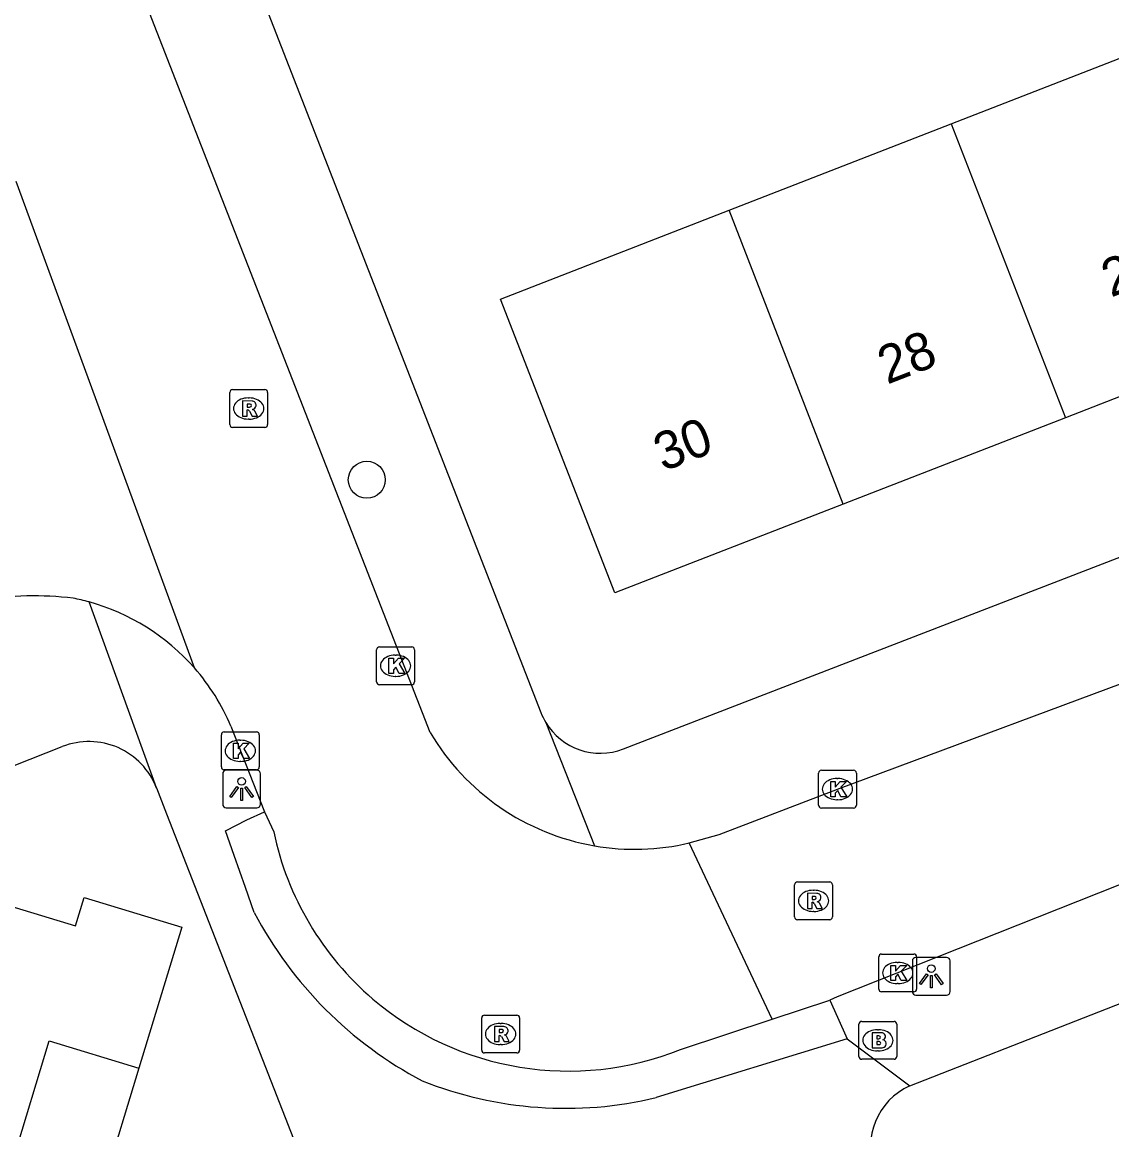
# Model space of a CAD drawing. Extents: x 159689 to 160786, y 387323 to 388339.
# Drawn here: x 160097.32 to 160126.14, y 387491.64 to 387520.93 of the extents above; entities that cross this region are included whole.
import ezdxf

# ---------------------------------------------------------------- set-up
doc = ezdxf.new("R2010")
doc.units = 0
for name, color, linetype in [('IMGEO_Boom', 7, 'Continuous'), ('IMGEO_Brandkraan', 7, 'Continuous'), ('IMGEO_Kolk', 7, 'Continuous'), ('IMGEO_Lichtpunt', 7, 'Continuous'), ('IMGEO_Pand', 7, 'Continuous'), ('IMGEO_Pand_nummerreeks', 7, 'Continuous'), ('IMGEO_Rijbaan_lokaal_open', 7, 'Continuous'), ('IMGEO_Rioolput', 7, 'Continuous'), ('IMGEO_Voetpad_open', 7, 'Continuous')]:
    doc.layers.add(name, color=color, linetype=linetype)

msp = doc.modelspace()

# ---------------------------------------------------------------- linework, layer by layer
at = {"layer": 'IMGEO_Boom'}
msp.add_circle((160106.436, 387508.829), 0.489, dxfattribs=at)
at = {"layer": 'IMGEO_Brandkraan'}
for p, q in [((160119.524, 387494.507), (160120.376, 387494.507)), ((160119.449, 387493.581), (160119.449, 387494.433)), ((160119.937, 387494.287), (160119.962, 387494.287)), ((160120.45, 387494.433), (160120.45, 387493.581)), ((160119.96, 387493.727), (160119.935, 387493.727)), ((160120.376, 387493.507), (160119.524, 387493.507))]:
    msp.add_line(p, q, dxfattribs=at)
for points in [[(160119.524, 387494.507), (160120.376, 387494.507)], [(160119.449, 387493.581), (160119.449, 387494.433)], [(160119.797, 387494.207), (160119.797, 387493.807), (160120.01, 387493.807)], [(160120.028, 387494.207), (160119.797, 387494.207)], [(160120.45, 387494.433), (160120.45, 387493.581)], [(160119.976, 387494.126), (160119.922, 387494.126), (160119.922, 387494.05)], [(160119.922, 387494.05), (160119.975, 387494.05)], [(160119.984, 387493.974), (160119.922, 387493.974), (160119.922, 387493.893)], [(160119.922, 387493.893), (160119.984, 387493.893)], [(160120.376, 387493.507), (160119.524, 387493.507)]]:
    msp.add_lwpolyline(points, dxfattribs=at)
for centre, radius, start, end in [((160119.526, 387494.431), 0.0765, 91.552, 178.448), ((160119.526, 387494.431), 0.0765, 91.552, 178.448), ((160120.374, 387494.431), 0.0765, 1.552, 88.448), ((160120.374, 387494.431), 0.0765, 1.552, 88.448), ((160120.032, 387494.062), 0.145, 59.4692, 91.5367), ((160120.057, 387494.109), 0.0922, 285.5137, 58.1501), ((160119.977, 387494.088), 0.0379, 267.8285, 90.9355), ((160119.985, 387493.933), 0.0404, 269.8759, 90.5077), ((160120.062, 387493.917), 0.105, 301.3115, 78.989), ((160119.526, 387493.583), 0.0765, 181.552, 268.448), ((160119.526, 387493.583), 0.0765, 181.552, 268.448), ((160120.016, 387494.058), 0.251, 268.6676, 293.5347), ((160120.374, 387493.583), 0.0765, 271.552, 358.448), ((160120.374, 387493.583), 0.0765, 271.552, 358.448)]:
    msp.add_arc(centre, radius, start, end, dxfattribs=at)
for centre, major_axis, ratio, start_param, end_param in [((160119.936, 387494.007), (-0.387, 0.002), 0.722429, 4.712389, 7.853982), ((160119.961, 387494.007), (-0.39, 0.002), 0.717154, 1.570796, 4.712389)]:
    msp.add_ellipse(centre, major_axis=major_axis, ratio=ratio, start_param=start_param, end_param=end_param, dxfattribs=at)
at = {"layer": 'IMGEO_Kolk'}
for p, q in [((160106.696, 387503.484), (160106.696, 387504.336)), ((160106.771, 387504.41), (160107.623, 387504.41)), ((160107.184, 387504.19), (160107.209, 387504.19)), ((160107.697, 387504.336), (160107.697, 387503.484)), ((160107.207, 387503.63), (160107.182, 387503.63)), ((160107.623, 387503.41), (160106.771, 387503.41)), ((160102.591, 387501.236), (160102.591, 387502.088)), ((160102.666, 387502.162), (160103.518, 387502.162)), ((160103.592, 387502.088), (160103.592, 387501.236)), ((160103.079, 387501.942), (160103.104, 387501.942)), ((160103.102, 387501.382), (160103.077, 387501.382)), ((160103.518, 387501.162), (160102.666, 387501.162)), ((160118.38, 387500.223), (160118.38, 387501.075)), ((160118.455, 387501.149), (160119.307, 387501.149)), ((160118.868, 387500.929), (160118.893, 387500.929)), ((160119.381, 387501.075), (160119.381, 387500.223)), ((160118.891, 387500.369), (160118.866, 387500.369)), ((160119.307, 387500.149), (160118.455, 387500.149)), ((160120.048, 387496.289), (160120.9, 387496.289)), ((160119.973, 387495.363), (160119.973, 387496.215)), ((160120.461, 387496.069), (160120.486, 387496.069)), ((160120.974, 387496.215), (160120.974, 387495.363)), ((160120.484, 387495.509), (160120.459, 387495.509)), ((160120.9, 387495.289), (160120.048, 387495.289))]:
    msp.add_line(p, q, dxfattribs=at)
for points in [[(160106.696, 387503.484), (160106.696, 387504.336)], [(160106.771, 387504.41), (160107.623, 387504.41)], [(160107.697, 387504.336), (160107.697, 387503.484)], [(160107.017, 387504.11), (160107.14, 387504.11), (160107.14, 387503.959), (160107.27, 387504.11), (160107.434, 387504.11), (160107.288, 387503.959), (160107.441, 387503.71), (160107.289, 387503.71), (160107.204, 387503.874), (160107.14, 387503.807), (160107.14, 387503.71), (160107.017, 387503.71), (160107.017, 387504.11)], [(160107.623, 387503.41), (160106.771, 387503.41)], [(160102.591, 387501.236), (160102.591, 387502.088)], [(160102.666, 387502.162), (160103.518, 387502.162)], [(160103.592, 387502.088), (160103.592, 387501.236)], [(160102.912, 387501.862), (160103.035, 387501.862), (160103.035, 387501.711), (160103.165, 387501.862), (160103.329, 387501.862), (160103.183, 387501.711), (160103.336, 387501.462), (160103.184, 387501.462), (160103.099, 387501.626), (160103.035, 387501.559), (160103.035, 387501.462), (160102.912, 387501.462), (160102.912, 387501.862)], [(160103.518, 387501.162), (160102.666, 387501.162)], [(160118.38, 387500.223), (160118.38, 387501.075)], [(160118.455, 387501.149), (160119.307, 387501.149)], [(160119.381, 387501.075), (160119.381, 387500.223)], [(160118.701, 387500.849), (160118.824, 387500.849), (160118.824, 387500.698), (160118.954, 387500.849), (160119.118, 387500.849), (160118.972, 387500.698), (160119.125, 387500.449), (160118.973, 387500.449), (160118.888, 387500.613), (160118.824, 387500.546), (160118.824, 387500.449), (160118.701, 387500.449), (160118.701, 387500.849)], [(160119.307, 387500.149), (160118.455, 387500.149)], [(160120.048, 387496.289), (160120.9, 387496.289)], [(160119.973, 387495.363), (160119.973, 387496.215)], [(160120.294, 387495.989), (160120.417, 387495.989), (160120.417, 387495.838), (160120.547, 387495.989), (160120.711, 387495.989), (160120.565, 387495.838), (160120.718, 387495.589), (160120.566, 387495.589), (160120.481, 387495.753), (160120.417, 387495.686), (160120.417, 387495.589), (160120.294, 387495.589), (160120.294, 387495.989)], [(160120.974, 387496.215), (160120.974, 387495.363)], [(160120.9, 387495.289), (160120.048, 387495.289)]]:
    msp.add_lwpolyline(points, dxfattribs=at)
for centre, start, end in [((160106.773, 387504.334), 91.552, 178.448), ((160106.773, 387504.334), 91.552, 178.448), ((160107.621, 387504.334), 1.552, 88.448), ((160107.621, 387504.334), 1.552, 88.448), ((160106.773, 387503.486), 181.552, 268.448), ((160106.773, 387503.486), 181.552, 268.448), ((160107.621, 387503.486), 271.552, 358.448), ((160107.621, 387503.486), 271.552, 358.448), ((160102.668, 387502.086), 91.552, 178.448), ((160102.668, 387502.086), 91.552, 178.448), ((160103.516, 387502.086), 1.552, 88.448), ((160103.516, 387502.086), 1.552, 88.448), ((160102.668, 387501.238), 181.552, 268.448), ((160102.668, 387501.238), 181.552, 268.448), ((160103.516, 387501.238), 271.552, 358.448), ((160103.516, 387501.238), 271.552, 358.448), ((160118.457, 387501.073), 91.552, 178.448), ((160118.457, 387501.073), 91.552, 178.448), ((160119.305, 387501.073), 1.552, 88.448), ((160119.305, 387501.073), 1.552, 88.448), ((160118.457, 387500.225), 181.552, 268.448), ((160118.457, 387500.225), 181.552, 268.448), ((160119.305, 387500.225), 271.552, 358.448), ((160119.305, 387500.225), 271.552, 358.448), ((160120.05, 387496.213), 91.552, 178.448), ((160120.05, 387496.213), 91.552, 178.448), ((160120.898, 387496.213), 1.552, 88.448), ((160120.898, 387496.213), 1.552, 88.448), ((160120.05, 387495.365), 181.552, 268.448), ((160120.05, 387495.365), 181.552, 268.448), ((160120.898, 387495.365), 271.552, 358.448), ((160120.898, 387495.365), 271.552, 358.448)]:
    msp.add_arc(centre, 0.0765, start, end, dxfattribs=at)
for centre, major_axis, ratio, start_param, end_param in [((160107.183, 387503.91), (-0.387, 0.002), 0.722429, 4.712389, 7.853982), ((160107.208, 387503.91), (-0.39, 0.002), 0.717154, 1.570796, 4.712389), ((160103.078, 387501.662), (-0.387, 0.002), 0.722429, 4.712389, 7.853982), ((160103.103, 387501.662), (-0.39, 0.002), 0.717154, 1.570796, 4.712389), ((160118.867, 387500.649), (-0.387, 0.002), 0.722429, 4.712389, 7.853982), ((160118.892, 387500.649), (-0.39, 0.002), 0.717154, 1.570796, 4.712389), ((160120.46, 387495.789), (-0.387, 0.002), 0.722429, 4.712389, 7.853982), ((160120.485, 387495.789), (-0.39, 0.002), 0.717154, 1.570796, 4.712389)]:
    msp.add_ellipse(centre, major_axis=major_axis, ratio=ratio, start_param=start_param, end_param=end_param, dxfattribs=at)
at = {"layer": 'IMGEO_Lichtpunt'}
for p, q in [((160102.626, 387501.056), (160102.626, 387500.249)), ((160102.626, 387501.056), (160102.626, 387500.249)), ((160103.528, 387501.151), (160102.72, 387501.151)), ((160103.528, 387501.151), (160102.72, 387501.151)), ((160103.622, 387500.249), (160103.622, 387501.056)), ((160103.622, 387500.249), (160103.622, 387501.056)), ((160102.72, 387500.155), (160103.528, 387500.155)), ((160102.72, 387500.155), (160103.528, 387500.155)), ((160120.862, 387496.105), (160120.862, 387495.298)), ((160120.862, 387496.105), (160120.862, 387495.298)), ((160121.764, 387496.2), (160120.956, 387496.2)), ((160121.764, 387496.2), (160120.956, 387496.2)), ((160121.858, 387495.298), (160121.858, 387496.105)), ((160121.858, 387495.298), (160121.858, 387496.105)), ((160120.956, 387495.204), (160121.764, 387495.204)), ((160120.956, 387495.204), (160121.764, 387495.204))]:
    msp.add_line(p, q, dxfattribs=at)
for points in [[(160103, 387500.72), (160103.039, 387500.692), (160102.851, 387500.43), (160102.813, 387500.457), (160103, 387500.72)], [(160103.102, 387500.672), (160103.149, 387500.672), (160103.149, 387500.35), (160103.102, 387500.35), (160103.102, 387500.672)], [(160103.212, 387500.692), (160103.25, 387500.719), (160103.437, 387500.457), (160103.398, 387500.429), (160103.212, 387500.692)], [(160121.236, 387495.769), (160121.275, 387495.741), (160121.087, 387495.479), (160121.049, 387495.506), (160121.236, 387495.769)], [(160121.338, 387495.721), (160121.385, 387495.721), (160121.385, 387495.399), (160121.338, 387495.399), (160121.338, 387495.721)], [(160121.448, 387495.741), (160121.486, 387495.768), (160121.673, 387495.506), (160121.634, 387495.478), (160121.448, 387495.741)]]:
    msp.add_lwpolyline(points, dxfattribs=at)
for centre in [(160103.125, 387500.854), (160121.361, 387495.903)]:
    msp.add_circle(centre, 0.0994, dxfattribs=at)
for centre, start, end in [((160102.72, 387501.056), 90, 180), ((160102.72, 387501.056), 90, 180), ((160103.528, 387501.056), 0, 90), ((160103.528, 387501.056), 0, 90), ((160102.72, 387500.249), 180, 270), ((160102.72, 387500.249), 180, 270), ((160103.528, 387500.249), 270, 0), ((160103.528, 387500.249), 270, 360), ((160120.956, 387496.105), 90, 180), ((160120.956, 387496.105), 90, 180), ((160121.764, 387496.105), 0, 90), ((160121.764, 387496.105), 0, 90), ((160120.956, 387495.298), 180, 270), ((160120.956, 387495.298), 180, 270), ((160121.764, 387495.298), 270, 0), ((160121.764, 387495.298), 270, 360)]:
    msp.add_arc(centre, 0.0946, start, end, dxfattribs=at)
at = {"layer": 'IMGEO_Pand'}
for points in [[(160121.887, 387518.239), (160127.758, 387520.522)], [(160116.015, 387515.956), (160121.887, 387518.239)], [(160121.887, 387518.239), (160124.906, 387510.47)], [(160119.035, 387508.187), (160112.992, 387505.838), (160109.972, 387513.607), (160116.015, 387515.956)], [(160119.035, 387508.187), (160116.015, 387515.956)], [(160130.778, 387512.753), (160124.906, 387510.47)], [(160124.906, 387510.47), (160119.035, 387508.187)], [(160093.273, 387488.621), (160093.376, 387488.96), (160088.619, 387490.402), (160090.552, 387496.779), (160093.382, 387495.921), (160094.141, 387498.424), (160098.735, 387497.032), (160098.963, 387497.785), (160101.541, 387497.003), (160100.41, 387493.27)], [(160093.273, 387488.621), (160096.144, 387487.752), (160098.033, 387493.99), (160100.41, 387493.27)], [(160100.41, 387493.27), (160099.485, 387490.218), (160102.032, 387489.446), (160101.105, 387486.379)]]:
    msp.add_lwpolyline(points, dxfattribs=at)
at = {"layer": 'IMGEO_Rijbaan_lokaal_open'}
for points in [[(160108.108, 387502.148), (160086.248, 387558.199), (160073.949, 387589.946)], [(160101.879, 387503.852), (160097.168, 387516.715)], [(160114.963, 387499.225), (160115.753, 387499.45), (160118.881, 387500.649), (160128.018, 387504.049), (160143.253, 387510.123), (160159.817, 387516.538)], [(160142.628, 387504.592), (160131.07, 387500), (160118.877, 387495.156), (160118.682, 387495.073)], [(160102.843, 387502.312), (160103.735, 387500.046)], [(160103.735, 387500.046), (160103.974, 387499.523)], [(160117.155, 387494.568), (160114.963, 387499.225)], [(160117.155, 387494.568), (160118.682, 387495.073)], [(160114.734, 387493.767), (160117.155, 387494.568)]]:
    msp.add_lwpolyline(points, dxfattribs=at)
for centre, radius, start, end in [((160097.645, 387497.535), 8.224, 82.8259, 99.9776), ((160097.567, 387500.026), 5.776, 74.7009, 78.9706), ((160097.581, 387500.085), 5.715, 41.2353, 74.6801), ((160097.617, 387500.112), 5.67, 22.8259, 41.2651), ((160113.529, 387505.357), 6.299, 210.6241, 260.1778), ((160111.767, 387501.155), 7.962, 191.8269, 229.5277), ((160113.524, 387505.345), 6.287, 260.1968, 283.2276), ((160111.767, 387501.157), 7.963, 229.5389, 291.877)]:
    msp.add_arc(centre, radius, start, end, dxfattribs=at)
at = {"layer": 'IMGEO_Rioolput'}
for p, q in [((160102.887, 387511.212), (160103.739, 387511.212)), ((160102.812, 387510.286), (160102.812, 387511.138)), ((160103.3, 387510.992), (160103.325, 387510.992)), ((160103.813, 387511.138), (160103.813, 387510.286)), ((160103.323, 387510.432), (160103.298, 387510.432)), ((160103.739, 387510.212), (160102.887, 387510.212)), ((160117.748, 387497.269), (160117.748, 387498.121)), ((160117.823, 387498.195), (160118.675, 387498.195)), ((160118.236, 387497.975), (160118.261, 387497.975)), ((160118.749, 387498.121), (160118.749, 387497.269)), ((160118.259, 387497.415), (160118.234, 387497.415)), ((160118.675, 387497.195), (160117.823, 387497.195)), ((160109.474, 387493.747), (160109.474, 387494.599)), ((160109.549, 387494.673), (160110.401, 387494.673)), ((160110.475, 387494.599), (160110.475, 387493.747)), ((160109.962, 387494.453), (160109.987, 387494.453)), ((160109.985, 387493.893), (160109.96, 387493.893)), ((160110.401, 387493.673), (160109.549, 387493.673))]:
    msp.add_line(p, q, dxfattribs=at)
for points in [[(160102.887, 387511.212), (160103.739, 387511.212)], [(160102.812, 387510.286), (160102.812, 387511.138)], [(160103.401, 387510.91), (160103.149, 387510.912), (160103.149, 387510.512)], [(160103.813, 387511.138), (160103.813, 387510.286)], [(160103.149, 387510.512), (160103.273, 387510.512), (160103.273, 387510.674), (160103.284, 387510.674)], [(160103.327, 387510.831), (160103.273, 387510.831), (160103.273, 387510.75)], [(160103.273, 387510.75), (160103.325, 387510.75)], [(160103.331, 387510.645), (160103.402, 387510.512), (160103.542, 387510.512), (160103.477, 387510.638)], [(160103.739, 387510.212), (160102.887, 387510.212)], [(160117.748, 387497.269), (160117.748, 387498.121)], [(160117.823, 387498.195), (160118.675, 387498.195)], [(160118.749, 387498.121), (160118.749, 387497.269)], [(160118.337, 387497.893), (160118.085, 387497.895), (160118.085, 387497.495)], [(160118.263, 387497.814), (160118.209, 387497.814), (160118.209, 387497.733)], [(160118.209, 387497.733), (160118.261, 387497.733)], [(160118.085, 387497.495), (160118.209, 387497.495), (160118.209, 387497.657), (160118.22, 387497.657)], [(160118.267, 387497.628), (160118.338, 387497.495), (160118.478, 387497.495), (160118.413, 387497.621)], [(160118.675, 387497.195), (160117.823, 387497.195)], [(160109.474, 387493.747), (160109.474, 387494.599)], [(160109.549, 387494.673), (160110.401, 387494.673)], [(160110.475, 387494.599), (160110.475, 387493.747)], [(160110.063, 387494.371), (160109.811, 387494.373), (160109.811, 387493.973)], [(160109.989, 387494.292), (160109.935, 387494.292), (160109.935, 387494.211)], [(160109.935, 387494.211), (160109.987, 387494.211)], [(160109.811, 387493.973), (160109.935, 387493.973), (160109.935, 387494.135), (160109.946, 387494.135)], [(160109.993, 387494.106), (160110.064, 387493.973), (160110.204, 387493.973), (160110.139, 387494.099)], [(160110.401, 387493.673), (160109.549, 387493.673)]]:
    msp.add_lwpolyline(points, dxfattribs=at)
for centre, radius, start, end in [((160102.889, 387511.136), 0.0765, 91.552, 178.448), ((160102.889, 387511.136), 0.0765, 91.552, 178.448), ((160103.737, 387511.136), 0.0765, 1.552, 88.448), ((160103.737, 387511.136), 0.0765, 1.552, 88.448), ((160103.4, 387510.8), 0.109, 350.3612, 89.416), ((160103.283, 387510.621), 0.0533, 26.0293, 88.6989), ((160103.309, 387510.939), 0.19, 274.7715, 282.9687), ((160103.333, 387510.735), 0.0964, 77.0061, 93.1865), ((160103.347, 387510.792), 0.0378, 276.6634, 79.6772), ((160103.398, 387510.8), 0.112, 277.5842, 350.9817), ((160103.382, 387510.585), 0.108, 29.5134, 73.7905), ((160102.889, 387510.288), 0.0765, 181.552, 268.448), ((160102.889, 387510.288), 0.0765, 181.552, 268.448), ((160103.737, 387510.288), 0.0765, 271.552, 358.448), ((160103.737, 387510.288), 0.0765, 271.552, 358.448), ((160117.825, 387498.119), 0.0765, 91.552, 178.448), ((160117.825, 387498.119), 0.0765, 91.552, 178.448), ((160118.673, 387498.119), 0.0765, 1.552, 88.448), ((160118.673, 387498.119), 0.0765, 1.552, 88.448), ((160118.245, 387497.922), 0.19, 274.7715, 282.9687), ((160118.269, 387497.718), 0.0964, 77.0061, 93.1865), ((160118.283, 387497.775), 0.0378, 276.6634, 79.6772), ((160118.336, 387497.783), 0.109, 350.3612, 89.416), ((160118.334, 387497.783), 0.112, 277.5842, 350.9817), ((160118.219, 387497.604), 0.0533, 26.0293, 88.6989), ((160118.318, 387497.568), 0.108, 29.5134, 73.7905), ((160117.825, 387497.271), 0.0765, 181.552, 268.448), ((160117.825, 387497.271), 0.0765, 181.552, 268.448), ((160118.673, 387497.271), 0.0765, 271.552, 358.448), ((160118.673, 387497.271), 0.0765, 271.552, 358.448), ((160109.551, 387494.597), 0.0765, 91.552, 178.448), ((160109.551, 387494.597), 0.0765, 91.552, 178.448), ((160110.399, 387494.597), 0.0765, 1.552, 88.448), ((160110.399, 387494.597), 0.0765, 1.552, 88.448), ((160109.971, 387494.4), 0.19, 274.7715, 282.9687), ((160109.995, 387494.196), 0.0964, 77.0061, 93.1865), ((160110.009, 387494.253), 0.0378, 276.6634, 79.6772), ((160110.062, 387494.261), 0.109, 350.3612, 89.416), ((160110.06, 387494.261), 0.112, 277.5842, 350.9817), ((160109.945, 387494.082), 0.0533, 26.0293, 88.6989), ((160110.044, 387494.046), 0.108, 29.5134, 73.7905), ((160109.551, 387493.749), 0.0765, 181.552, 268.448), ((160109.551, 387493.749), 0.0765, 181.552, 268.448), ((160110.399, 387493.749), 0.0765, 271.552, 358.448), ((160110.399, 387493.749), 0.0765, 271.552, 358.448)]:
    msp.add_arc(centre, radius, start, end, dxfattribs=at)
for centre, major_axis, ratio, start_param, end_param in [((160103.299, 387510.712), (-0.387, 0.002), 0.722429, 4.712389, 7.853982), ((160103.324, 387510.712), (-0.39, 0.002), 0.717154, 1.570796, 4.712389), ((160118.235, 387497.695), (-0.387, 0.002), 0.722429, 4.712389, 7.853982), ((160118.26, 387497.695), (-0.39, 0.002), 0.717154, 1.570796, 4.712389), ((160109.961, 387494.173), (-0.387, 0.002), 0.722429, 4.712389, 7.853982), ((160109.986, 387494.173), (-0.39, 0.002), 0.717154, 1.570796, 4.712389)]:
    msp.add_ellipse(centre, major_axis=major_axis, ratio=ratio, start_param=start_param, end_param=end_param, dxfattribs=at)
at = {"layer": 'IMGEO_Voetpad_open'}
for points in [[(160103.223, 387522.735), (160111.039, 387502.671)], [(160113.221, 387501.712), (160160.319, 387519.908)], [(160100.877, 387500.679), (160099.091, 387505.597)], [(160111.166, 387502.413), (160112.454, 387499.15)], [(160077.508, 387493.535), (160093.888, 387500), (160097.114, 387501.273), (160098.383, 387501.774)], [(160120.792, 387492.803), (160139.164, 387500), (160141.985, 387501.105)], [(160100.877, 387500.679), (160101.142, 387500), (160106.734, 387485.676)], [(160103.461, 387497.386), (160103.229, 387498.048), (160102.927, 387498.897), (160102.696, 387499.547), (160103.263, 387499.837), (160103.735, 387500.046)], [(160118.682, 387495.073), (160118.883, 387494.62), (160119.137, 387494.046)], [(160119.137, 387494.046), (160114.088, 387492.493)], [(160119.137, 387494.046), (160120.792, 387492.803)]]:
    msp.add_lwpolyline(points, dxfattribs=at)
for centre, radius, start, end in [((160112.581, 387503.27), 1.654, 201.2231, 211.1942), ((160112.61, 387503.285), 1.687, 211.1067, 291.2223), ((160099.087, 387499.989), 1.918, 21.0653, 111.5266), ((160112.89, 387502.352), 10.657, 207.7738, 242.0844), ((160111.693, 387502.486), 10.276, 248.3475, 283.4799), ((160121.514, 387491.2), 1.758, 114.2639, 201.3336)]:
    msp.add_arc(centre, radius, start, end, dxfattribs=at)

# ---------------------------------------------------------------- texts
at = {"layer": 'IMGEO_Pand_nummerreeks'}
for s, p in [('26', (160126.112, 387513.642)), ('28', (160120.194, 387511.341)), ('30', (160114.273, 387509.039))]:
    msp.add_text(s, height=1, rotation=21.2454, dxfattribs=at).set_placement(p)

doc.saveas('drawing.dxf')
